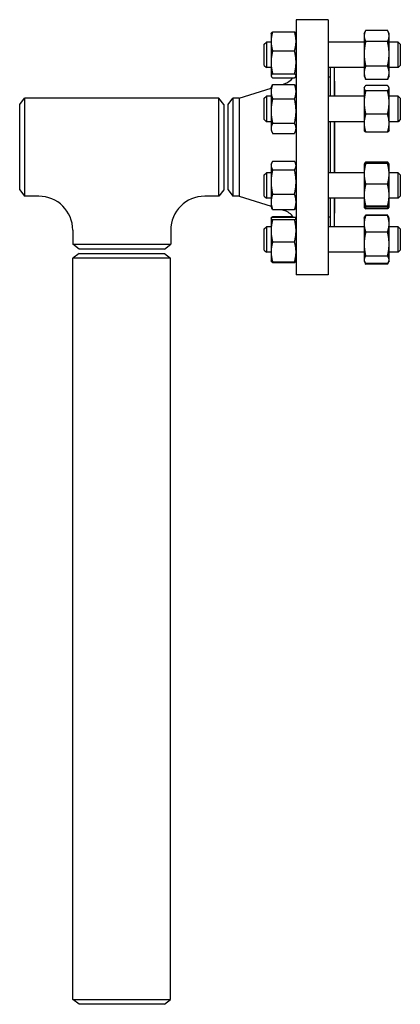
# Model space of a CAD drawing. Header units: inches. Extents: x 24 to 1128, y -69 to 748.
# Tile 488 of 656: x 596 to 607, y 395 to 424. Entities that reach past the tile are written whole.
import ezdxf

# ---------------------------------------------------------------- set-up
doc = ezdxf.new("R2010")
doc.units = ezdxf.units.IN
doc.header["$LTSCALE"] = 32
doc.header["$MEASUREMENT"] = 0
doc.layers.add('Visible (ANSI)', color=7, linetype='Continuous', lineweight=30)

msp = doc.modelspace()

# ---------------------------------------------------------------- linework, layer by layer
at = {"layer": 'Visible (ANSI)'}
for p, q in [((604.15563, 424.23367), (604.15563, 416.73367)), ((605.09563, 424.23367), (604.15563, 424.23367)), ((605.09563, 424.23367), (605.09563, 416.73367)), ((603.42163, 423.82488), (603.42561, 423.83341)), ((603.42163, 423.82488), (603.42163, 423.59672)), ((603.46672, 423.87549), (604.11055, 423.87549)), ((604.15563, 423.82488), (604.15165, 423.83341)), ((606.15763, 423.82488), (606.19369, 423.90219)), ((606.15763, 423.82488), (606.15763, 423.75607)), ((606.15763, 423.75607), (606.15763, 423.23109)), ((606.84655, 423.92066), (606.20272, 423.92066)), ((606.89163, 423.82488), (606.85558, 423.90219)), ((606.89163, 423.75607), (606.89163, 423.82488)), ((606.89163, 423.23109), (606.89163, 423.75607)), ((603.22063, 423.51238), (603.28313, 423.57488)), ((603.22063, 422.88738), (603.22063, 423.51238)), ((603.28313, 423.57488), (603.28313, 422.82488)), ((603.42163, 423.57488), (603.28313, 423.57488)), ((603.42163, 423.59672), (603.42163, 422.98015)), ((606.15763, 423.57488), (605.09563, 423.57488)), ((606.84655, 423.59148), (606.20272, 423.59148)), ((607.15813, 423.57488), (606.89163, 423.57488)), ((607.15813, 422.82488), (607.15813, 423.57488)), ((607.22063, 423.51238), (607.15813, 423.57488)), ((607.22063, 423.51238), (607.22063, 422.88738)), ((603.46672, 423.31795), (604.11055, 423.31795)), ((606.15763, 423.23109), (606.15763, 422.67489)), ((606.89163, 422.67489), (606.89163, 423.23109)), ((603.22063, 422.88738), (603.28313, 422.82488)), ((603.42163, 422.82488), (603.28313, 422.82488)), ((603.42163, 422.98015), (603.42163, 422.5833)), ((606.15763, 422.82488), (605.09563, 422.82488)), ((605.16063, 422.82488), (605.16063, 421.98376)), ((605.28063, 422.82488), (605.28063, 421.98376)), ((606.84655, 422.87069), (606.20272, 422.87069)), ((607.15813, 422.82488), (606.89163, 422.82488)), ((607.22063, 422.88738), (607.15813, 422.82488)), ((603.42163, 422.5833), (603.42163, 422.57488)), ((603.42163, 422.57488), (603.42561, 422.56634)), ((603.46672, 422.64234), (604.11055, 422.64234)), ((603.46672, 422.52426), (604.11055, 422.52426)), ((604.15563, 422.57488), (604.15165, 422.56634)), ((605.15563, 422.54367), (605.09563, 422.54367)), ((605.15563, 422.54367), (605.15563, 421.98376)), ((606.15763, 422.67489), (606.15763, 422.57488)), ((606.15763, 422.57488), (606.19369, 422.49756)), ((606.89163, 422.57488), (606.85558, 422.49756)), ((606.89163, 422.57488), (606.89163, 422.67489)), ((602.4823, 421.92367), (603.42163, 422.22119)), ((603.42163, 422.23376), (603.45026, 422.29515)), ((603.42163, 422.23376), (603.42163, 422.11705)), ((603.46672, 422.32702), (604.11055, 422.32702)), ((603.75578, 422.32702), (603.80661, 422.34312)), ((604.15563, 422.23376), (604.12701, 422.29515)), ((605.16063, 422.42367), (605.15563, 422.42367)), ((605.28563, 422.42367), (605.28063, 422.42367)), ((605.28563, 422.42367), (605.28563, 421.98376)), ((606.15763, 422.23376), (606.1643, 422.24805)), ((606.15763, 422.23376), (606.15763, 422.21979)), ((606.15763, 422.21979), (606.15763, 421.80047)), ((606.84655, 422.47909), (606.20272, 422.47909)), ((606.84655, 422.29566), (606.20272, 422.29566)), ((606.89163, 422.23376), (606.88497, 422.24805)), ((606.89163, 422.21979), (606.89163, 422.23376)), ((606.89163, 421.80047), (606.89163, 422.21979)), ((596.03063, 421.73617), (596.17451, 421.92367)), ((596.17451, 421.92367), (596.17451, 419.04367)), ((601.88676, 421.92367), (596.17451, 421.92367)), ((601.88676, 419.04367), (601.88676, 421.92367)), ((602.03063, 421.73617), (601.88676, 421.92367)), ((602.15563, 421.73617), (602.29951, 421.92367)), ((602.4823, 421.92367), (602.29951, 421.92367)), ((602.29951, 421.92367), (602.29951, 419.04367)), ((602.4823, 421.92367), (602.4823, 419.04367)), ((603.22063, 421.92126), (603.28313, 421.98376)), ((603.22063, 421.29626), (603.22063, 421.92126)), ((603.28313, 421.98376), (603.28313, 421.23376)), ((603.42163, 421.98376), (603.28313, 421.98376)), ((603.42163, 422.11705), (603.42163, 421.54795)), ((606.15763, 421.98376), (605.09563, 421.98376)), ((606.84655, 422.14392), (606.20272, 422.14392)), ((607.15813, 421.98376), (606.89163, 421.98376)), ((607.15813, 421.23376), (607.15813, 421.98376)), ((607.22063, 421.92126), (607.15813, 421.98376)), ((607.22063, 421.92126), (607.22063, 421.29626)), ((596.03063, 419.23117), (596.03063, 421.73617)), ((602.03063, 421.73617), (602.03063, 419.23117)), ((602.15563, 419.23117), (602.15563, 421.73617)), ((603.46672, 421.90708), (604.11055, 421.90708)), ((606.15763, 421.80047), (606.15763, 421.18944)), ((606.89163, 421.18944), (606.89163, 421.80047)), ((603.42163, 421.54795), (603.42163, 421.03966)), ((606.84655, 421.45702), (606.20272, 421.45702)), ((603.22063, 421.29626), (603.28313, 421.23376)), ((603.42163, 421.23376), (603.28313, 421.23376)), ((603.46672, 421.18882), (604.11055, 421.18882)), ((606.15763, 421.23376), (605.09563, 421.23376)), ((605.15563, 421.23376), (605.15563, 419.73358)), ((605.16063, 421.23376), (605.16063, 419.73358)), ((605.28063, 421.23376), (605.28063, 419.73358)), ((605.28563, 421.23376), (605.28563, 419.73358)), ((606.15763, 421.18944), (606.15763, 420.98376)), ((607.15813, 421.23376), (606.89163, 421.23376)), ((606.89163, 420.98376), (606.89163, 421.18944)), ((607.22063, 421.29626), (607.15813, 421.23376)), ((603.42163, 421.03966), (603.42163, 420.98376)), ((603.42163, 420.98376), (603.45026, 420.92237)), ((603.46672, 420.89049), (604.11055, 420.89049)), ((604.15563, 420.98376), (604.12701, 420.92237)), ((606.15763, 420.98376), (606.1643, 420.96947)), ((606.84655, 420.92186), (606.20272, 420.92186)), ((606.89163, 420.98376), (606.88497, 420.96947)), ((603.42163, 419.98358), (603.44151, 420.0262)), ((603.42163, 419.98358), (603.42163, 419.94368)), ((603.42163, 419.94368), (603.42163, 419.46084)), ((603.46672, 420.07054), (604.11055, 420.07054)), ((604.15563, 419.98358), (604.13576, 420.0262)), ((606.15763, 419.98358), (606.158, 419.98436)), ((606.15763, 419.98358), (606.15763, 419.69772)), ((606.158, 419.98436), (606.1643, 419.99787)), ((606.84655, 420.04548), (606.20272, 420.04548)), ((606.84655, 420.00082), (606.20272, 420.00082)), ((606.89127, 419.98436), (606.88497, 419.99787)), ((606.89163, 419.98358), (606.89127, 419.98436)), ((606.89163, 419.69772), (606.89163, 419.98358)), ((603.22063, 419.67108), (603.28313, 419.73358)), ((603.22063, 419.04608), (603.22063, 419.67108)), ((603.28313, 419.73358), (603.28313, 418.98358)), ((603.42163, 419.73358), (603.28313, 419.73358)), ((603.46672, 419.81682), (604.11055, 419.81682)), ((606.15763, 419.73358), (605.09563, 419.73358)), ((606.15763, 419.69772), (606.15763, 419.0735)), ((607.15813, 419.73358), (606.89163, 419.73358)), ((606.89163, 419.0735), (606.89163, 419.69772)), ((607.15813, 418.98358), (607.15813, 419.73358)), ((607.22063, 419.67108), (607.15813, 419.73358)), ((607.22063, 419.67108), (607.22063, 419.04608)), ((603.42163, 419.46084), (603.42163, 418.87574)), ((606.84655, 419.39462), (606.20272, 419.39462)), ((596.03063, 419.23117), (596.17451, 419.04367)), ((596.59063, 419.04367), (596.17451, 419.04367)), ((601.88676, 419.04367), (601.47063, 419.04367)), ((602.03063, 419.23117), (601.88676, 419.04367)), ((602.15563, 419.23117), (602.29951, 419.04367)), ((602.4823, 419.04367), (602.29951, 419.04367)), ((602.4823, 419.04367), (603.42163, 418.74615)), ((603.22063, 419.04608), (603.28313, 418.98358)), ((603.46672, 419.10486), (604.11055, 419.10486)), ((606.15763, 419.0735), (606.15763, 418.73436)), ((606.89163, 418.73436), (606.89163, 419.0735)), ((607.22063, 419.04608), (607.15813, 418.98358)), ((603.42163, 418.98358), (603.28313, 418.98358)), ((603.42163, 418.87574), (603.42163, 418.73358)), ((603.42163, 418.73358), (603.44151, 418.69096)), ((604.15563, 418.73358), (604.13576, 418.69096)), ((606.15763, 418.98358), (605.09563, 418.98358)), ((605.15563, 418.98358), (605.15563, 418.42367)), ((605.16063, 418.98358), (605.16063, 418.14246)), ((605.28063, 418.98358), (605.28063, 418.14246)), ((605.28563, 418.98358), (605.28563, 418.54367)), ((606.15763, 418.73436), (606.15763, 418.73358)), ((606.15763, 418.73358), (606.158, 418.7328)), ((606.158, 418.7328), (606.1643, 418.71929)), ((606.84655, 418.75238), (606.20272, 418.75238)), ((606.89127, 418.7328), (606.88497, 418.71929)), ((606.89163, 418.73358), (606.89127, 418.7328)), ((607.15813, 418.98358), (606.89163, 418.98358)), ((606.89163, 418.73358), (606.89163, 418.73436)), ((603.46672, 418.64662), (604.11055, 418.64662)), ((603.46672, 418.44308), (604.05895, 418.44308)), ((603.73588, 418.64662), (603.80661, 418.62422)), ((605.16063, 418.54367), (605.15563, 418.54367)), ((605.28563, 418.54367), (605.28063, 418.54367)), ((606.17239, 418.42412), (606.19369, 418.46978)), ((606.84655, 418.71634), (606.20272, 418.71634)), ((606.84655, 418.67168), (606.20272, 418.67168)), ((606.84655, 418.48825), (606.20272, 418.48825)), ((606.84655, 418.47302), (606.20272, 418.47302)), ((606.87687, 418.42412), (606.85558, 418.46978)), ((603.42163, 418.39246), (603.42302, 418.39544)), ((603.42163, 418.39246), (603.42163, 418.3895)), ((603.42163, 418.3895), (603.42163, 418.02582)), ((603.42302, 418.39544), (603.42561, 418.401)), ((603.46672, 418.42461), (604.11055, 418.42461)), ((603.46672, 418.35439), (604.11055, 418.35439)), ((604.15563, 418.39246), (604.15424, 418.39544)), ((605.15563, 418.42367), (605.09563, 418.42367)), ((606.15763, 418.39246), (606.17239, 418.42412)), ((606.15763, 418.39246), (606.15763, 418.23092)), ((606.15763, 418.23092), (606.15763, 417.63605)), ((606.89163, 418.39246), (606.87687, 418.42412)), ((606.89163, 418.23092), (606.89163, 418.39246)), ((606.89163, 417.63605), (606.89163, 418.23092)), ((597.59063, 418.04367), (597.59063, 417.62754)), ((600.47063, 418.04367), (600.47063, 417.62754)), ((603.22063, 418.07996), (603.28313, 418.14246)), ((603.22063, 417.45496), (603.22063, 418.07996)), ((603.28313, 418.14246), (603.28313, 417.39246)), ((603.42163, 418.14246), (603.28313, 418.14246)), ((603.42163, 418.02582), (603.42163, 417.40379)), ((606.15763, 418.14246), (605.09563, 418.14246)), ((606.84655, 417.98883), (606.20272, 417.98883)), ((607.15813, 418.14246), (606.89163, 418.14246)), ((607.15813, 417.39246), (607.15813, 418.14246)), ((607.22063, 418.07996), (607.15813, 418.14246)), ((607.22063, 418.07996), (607.22063, 417.45496)), ((597.59063, 417.62754), (600.47063, 417.62754)), ((597.77813, 417.48367), (597.59063, 417.62754)), ((600.28313, 417.48367), (600.47063, 417.62754)), ((603.46672, 417.69725), (604.11055, 417.69725)), ((606.15763, 417.63605), (606.15763, 417.17259)), ((606.89163, 417.17259), (606.89163, 417.63605)), ((597.77613, 417.35867), (597.59313, 417.21825)), ((597.77613, 417.35867), (600.28513, 417.35867)), ((600.28313, 417.48367), (597.77813, 417.48367)), ((600.28513, 417.35867), (600.46813, 417.21825)), ((603.22063, 417.45496), (603.28313, 417.39246)), ((603.42163, 417.39246), (603.28313, 417.39246)), ((603.42163, 417.40379), (603.42163, 417.14246)), ((606.15763, 417.39246), (605.09563, 417.39246)), ((606.84655, 417.28327), (606.20272, 417.28327)), ((607.15813, 417.39246), (606.89163, 417.39246)), ((607.22063, 417.45496), (607.15813, 417.39246)), ((600.46813, 417.21825), (597.59313, 417.21825)), ((597.59313, 395.41659), (597.59313, 417.21825)), ((600.46813, 395.41659), (600.46813, 417.21825)), ((603.42163, 417.14246), (603.42302, 417.13948)), ((603.42302, 417.13948), (603.42561, 417.13393)), ((603.46672, 417.11032), (604.11055, 417.11032)), ((603.46672, 417.09185), (604.11055, 417.09185)), ((604.15424, 417.13948), (604.15165, 417.13393)), ((604.15563, 417.14246), (604.15424, 417.13948)), ((606.15763, 417.17259), (606.15763, 417.14246)), ((606.15763, 417.14246), (606.17239, 417.11081)), ((606.17239, 417.11081), (606.19369, 417.06515)), ((606.84655, 417.06191), (606.20272, 417.06191)), ((606.84655, 417.04668), (606.20272, 417.04668)), ((606.87687, 417.11081), (606.85558, 417.06515)), ((606.89163, 417.14246), (606.87687, 417.11081)), ((606.89163, 417.14246), (606.89163, 417.17259)), ((605.09563, 416.73367), (604.15563, 416.73367)), ((597.59313, 395.41659), (600.46813, 395.41659)), ((597.77613, 395.27617), (597.59313, 395.41659)), ((600.28513, 395.27617), (597.77613, 395.27617)), ((600.28513, 395.27617), (600.46813, 395.41659))]:
    msp.add_line(p, q, dxfattribs=at)
for centre, radius, start, end in [((603.65563, 422.81978), 0.5, 287.574716, 323.768383), ((596.59063, 418.04367), 1, 0, 90), ((601.47063, 418.04367), 1, 90, 180), ((603.65563, 418.14756), 0.5, 33.648781, 72.425284)]:
    msp.add_arc(centre, radius, start, end, dxfattribs=at)
for points, weights in [([(603.46672, 423.87549), (603.42163, 423.7261), (603.42163, 423.59672)], [1, 1.0379548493, 1]), ([(603.42561, 423.83341), (603.43479, 423.85308), (603.46672, 423.87549)], [1.01592605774, 1.02658709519, 1]), ([(604.11055, 423.87549), (604.14248, 423.85308), (604.15165, 423.83341)], [1, 1.02658709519, 1.01592605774]), ([(604.15563, 423.59672), (604.15563, 423.7261), (604.11055, 423.87549)], [1, 1.0379548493, 1]), ([(606.20272, 423.92066), (606.15763, 423.83246), (606.15763, 423.75607)], [1, 1.0379548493, 1]), ([(606.15763, 423.75607), (606.15763, 423.67968), (606.20272, 423.59148)], [1, 1.0379548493, 1]), ([(606.89163, 423.75607), (606.89163, 423.83246), (606.84655, 423.92066)], [1, 1.0379548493, 1]), ([(606.84655, 423.59148), (606.89163, 423.67968), (606.89163, 423.75607)], [1, 1.0379548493, 1]), ([(603.42163, 423.59672), (603.42163, 423.46735), (603.46672, 423.31795)], [1, 1.0379548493, 1]), ([(604.11055, 423.31795), (604.15563, 423.46735), (604.15563, 423.59672)], [1, 1.0379548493, 1]), ([(606.20272, 423.59148), (606.15763, 423.39834), (606.15763, 423.23109)], [1, 1.0379548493, 1]), ([(606.89163, 423.23109), (606.89163, 423.39834), (606.84655, 423.59148)], [1, 1.0379548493, 1]), ([(603.46672, 423.31795), (603.42163, 423.13692), (603.42163, 422.98015)], [1, 1.0379548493, 1]), ([(604.15563, 422.98015), (604.15563, 423.13692), (604.11055, 423.31795)], [1, 1.0379548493, 1]), ([(606.15763, 423.23109), (606.15763, 423.06383), (606.20272, 422.87069)], [1, 1.0379548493, 1]), ([(606.84655, 422.87069), (606.89163, 423.06383), (606.89163, 423.23109)], [1, 1.0379548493, 1]), ([(603.42163, 422.98015), (603.42163, 422.82337), (603.46672, 422.64234)], [1, 1.0379548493, 1]), ([(604.11055, 422.64234), (604.15563, 422.82337), (604.15563, 422.98015)], [1, 1.0379548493, 1]), ([(606.20272, 422.87069), (606.15763, 422.76576), (606.15763, 422.67489)], [1, 1.0379548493, 1]), ([(606.89163, 422.67489), (606.89163, 422.76576), (606.84655, 422.87069)], [1, 1.0379548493, 1]), ([(603.46672, 422.64234), (603.42163, 422.6107), (603.42163, 422.5833)], [1, 1.0379548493, 1]), ([(603.42163, 422.5833), (603.42163, 422.5559), (603.46672, 422.52426)], [1, 1.0379548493, 1]), ([(604.15563, 422.5833), (604.15563, 422.6107), (604.11055, 422.64234)], [1, 1.0379548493, 1]), ([(604.11055, 422.52426), (604.15563, 422.5559), (604.15563, 422.5833)], [1, 1.0379548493, 1]), ([(606.15763, 422.67489), (606.15763, 422.58402), (606.20272, 422.47909)], [1, 1.0379548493, 1]), ([(606.20272, 422.47909), (606.19793, 422.48845), (606.19369, 422.49756)], [1, 1.00389611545, 1.00699234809]), ([(606.84655, 422.47909), (606.89163, 422.58402), (606.89163, 422.67489)], [1, 1.0379548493, 1]), ([(606.85558, 422.49756), (606.85133, 422.48845), (606.84655, 422.47909)], [1.00699234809, 1.00389611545, 1]), ([(603.46672, 422.32702), (603.42163, 422.2145), (603.42163, 422.11705)], [1, 1.0379548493, 1]), ([(603.45026, 422.29515), (603.4575, 422.31069), (603.46672, 422.32702)], [1.01207191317, 1.00752976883, 1]), ([(604.11055, 422.32702), (604.11976, 422.31069), (604.12701, 422.29515)], [1, 1.00752976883, 1.01207191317]), ([(604.15563, 422.11705), (604.15563, 422.2145), (604.11055, 422.32702)], [1, 1.0379548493, 1]), ([(606.20272, 422.29566), (606.15763, 422.255), (606.15763, 422.21979)], [1, 1.0379548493, 1]), ([(606.15763, 422.21979), (606.15763, 422.18457), (606.20272, 422.14392)], [1, 1.0379548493, 1]), ([(606.89163, 422.21979), (606.89163, 422.255), (606.84655, 422.29566)], [1, 1.0379548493, 1]), ([(606.84655, 422.14392), (606.89163, 422.18457), (606.89163, 422.21979)], [1, 1.0379548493, 1]), ([(603.42163, 422.11705), (603.42163, 422.01961), (603.46672, 421.90708)], [1, 1.0379548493, 1]), ([(604.11055, 421.90708), (604.15563, 422.01961), (604.15563, 422.11705)], [1, 1.0379548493, 1]), ([(606.20272, 422.14392), (606.15763, 421.95986), (606.15763, 421.80047)], [1, 1.0379548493, 1]), ([(606.89163, 421.80047), (606.89163, 421.95986), (606.84655, 422.14392)], [1, 1.0379548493, 1]), ([(603.46672, 421.90708), (603.42163, 421.71463), (603.42163, 421.54795)], [1, 1.0379548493, 1]), ([(604.15563, 421.54795), (604.15563, 421.71463), (604.11055, 421.90708)], [1, 1.0379548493, 1]), ([(606.15763, 421.80047), (606.15763, 421.64107), (606.20272, 421.45702)], [1, 1.0379548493, 1]), ([(606.84655, 421.45702), (606.89163, 421.64107), (606.89163, 421.80047)], [1, 1.0379548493, 1]), ([(603.42163, 421.54795), (603.42163, 421.38128), (603.46672, 421.18882)], [1, 1.0379548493, 1]), ([(604.11055, 421.18882), (604.15563, 421.38128), (604.15563, 421.54795)], [1, 1.0379548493, 1]), ([(606.20272, 421.45702), (606.15763, 421.31362), (606.15763, 421.18944)], [1, 1.0379548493, 1]), ([(606.89163, 421.18944), (606.89163, 421.31362), (606.84655, 421.45702)], [1, 1.0379548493, 1]), ([(603.46672, 421.18882), (603.42163, 421.10888), (603.42163, 421.03966)], [1, 1.0379548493, 1]), ([(604.15563, 421.03966), (604.15563, 421.10888), (604.11055, 421.18882)], [1, 1.0379548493, 1]), ([(606.15763, 421.18944), (606.15763, 421.06525), (606.20272, 420.92186)], [1, 1.0379548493, 1]), ([(606.84655, 420.92186), (606.89163, 421.06525), (606.89163, 421.18944)], [1, 1.0379548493, 1]), ([(603.42163, 421.03966), (603.42163, 420.97043), (603.46672, 420.89049)], [1, 1.0379548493, 1]), ([(604.11055, 420.89049), (604.15563, 420.97043), (604.15563, 421.03966)], [1, 1.0379548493, 1]), ([(606.20272, 420.92186), (606.17473, 420.9471), (606.1643, 420.96947)], [1, 1.02323189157, 1.01802363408]), ([(606.88497, 420.96947), (606.87454, 420.9471), (606.84655, 420.92186)], [1.01802363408, 1.02323189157, 1]), ([(603.46672, 420.07054), (603.42163, 420.00256), (603.42163, 419.94368)], [1, 1.0379548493, 1]), ([(603.42163, 419.94368), (603.42163, 419.88481), (603.46672, 419.81682)], [1, 1.0379548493, 1]), ([(604.15563, 419.94368), (604.15563, 420.00256), (604.11055, 420.07054)], [1, 1.0379548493, 1]), ([(604.11055, 419.81682), (604.15563, 419.88481), (604.15563, 419.94368)], [1, 1.0379548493, 1]), ([(606.20272, 420.00082), (606.15763, 419.83839), (606.15763, 419.69772)], [1, 1.0379548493, 1]), ([(606.158, 419.98436), (606.16156, 419.992), (606.20272, 420.00082)], [1.00622561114, 1.03453366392, 1]), ([(606.20272, 420.04548), (606.16805, 420.01422), (606.16015, 419.98691)], [1, 1.02892942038, 1.01375847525]), ([(606.88912, 419.98691), (606.88121, 420.01422), (606.84655, 420.04548)], [1.01375847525, 1.02892942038, 1]), ([(606.89163, 419.69772), (606.89163, 419.83839), (606.84655, 420.00082)], [1, 1.0379548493, 1]), ([(606.84655, 420.00082), (606.8877, 419.992), (606.89127, 419.98436)], [1, 1.03453366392, 1.00622561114]), ([(603.46672, 419.81682), (603.42163, 419.62605), (603.42163, 419.46084)], [1, 1.0379548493, 1]), ([(604.15563, 419.46084), (604.15563, 419.62605), (604.11055, 419.81682)], [1, 1.0379548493, 1]), ([(606.15763, 419.69772), (606.15763, 419.55705), (606.20272, 419.39462)], [1, 1.0379548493, 1]), ([(606.84655, 419.39462), (606.89163, 419.55705), (606.89163, 419.69772)], [1, 1.0379548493, 1]), ([(603.42163, 419.46084), (603.42163, 419.29563), (603.46672, 419.10486)], [1, 1.0379548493, 1]), ([(604.11055, 419.10486), (604.15563, 419.29563), (604.15563, 419.46084)], [1, 1.0379548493, 1]), ([(606.20272, 419.39462), (606.15763, 419.22253), (606.15763, 419.0735)], [1, 1.0379548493, 1]), ([(606.89163, 419.0735), (606.89163, 419.22253), (606.84655, 419.39462)], [1, 1.0379548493, 1]), ([(603.46672, 419.10486), (603.42163, 418.98207), (603.42163, 418.87574)], [1, 1.0379548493, 1]), ([(604.15563, 418.87574), (604.15563, 418.98207), (604.11055, 419.10486)], [1, 1.0379548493, 1]), ([(606.15763, 419.0735), (606.15763, 418.92447), (606.20272, 418.75238)], [1, 1.0379548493, 1]), ([(606.84655, 418.75238), (606.89163, 418.92447), (606.89163, 419.0735)], [1, 1.0379548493, 1]), ([(603.42163, 418.87574), (603.42163, 418.7694), (603.46672, 418.64662)], [1, 1.0379548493, 1]), ([(604.11055, 418.64662), (604.15563, 418.7694), (604.15563, 418.87574)], [1, 1.0379548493, 1]), ([(606.20272, 418.75238), (606.15763, 418.74272), (606.15763, 418.73436)], [1, 1.0379548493, 1]), ([(606.15763, 418.73436), (606.15763, 418.726), (606.20272, 418.71634)], [1, 1.0379548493, 1]), ([(606.89163, 418.73436), (606.89163, 418.74272), (606.84655, 418.75238)], [1, 1.0379548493, 1]), ([(606.84655, 418.71634), (606.89163, 418.726), (606.89163, 418.73436)], [1, 1.0379548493, 1]), ([(603.42561, 418.401), (603.43479, 418.42067), (603.46672, 418.44308)], [1.01592605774, 1.02658709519, 1]), ([(603.46672, 418.64662), (603.45144, 418.66965), (603.44151, 418.69096)], [1, 1.01254508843, 1.01679720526]), ([(603.46672, 418.44308), (603.4635, 418.43241), (603.46052, 418.42194)], [1, 1.00261774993, 1.00487440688]), ([(604.13576, 418.69096), (604.12582, 418.66965), (604.11055, 418.64662)], [1.01679720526, 1.01254508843, 1]), ([(606.20272, 418.47302), (606.15763, 418.34328), (606.15763, 418.23092)], [1, 1.0379548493, 1]), ([(606.20272, 418.67168), (606.17473, 418.69693), (606.1643, 418.71929)], [1, 1.02323189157, 1.01802363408]), ([(606.17239, 418.42412), (606.18326, 418.44741), (606.20272, 418.47302)], [1.01852218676, 1.01603816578, 1]), ([(606.20272, 418.48825), (606.19045, 418.46425), (606.18165, 418.44174)], [1, 1.01005189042, 1.01477953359]), ([(606.18872, 418.71957), (606.19503, 418.69613), (606.20272, 418.67168)], [1.01047429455, 1.00627437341, 1]), ([(606.84655, 418.67168), (606.85423, 418.69613), (606.86055, 418.71957)], [1, 1.00627437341, 1.01047429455]), ([(606.88497, 418.71929), (606.87454, 418.69693), (606.84655, 418.67168)], [1.01802363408, 1.02323189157, 1]), ([(606.86762, 418.44174), (606.85882, 418.46425), (606.84655, 418.48825)], [1.01477953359, 1.01005189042, 1]), ([(606.89163, 418.23092), (606.89163, 418.34328), (606.84655, 418.47302)], [1, 1.0379548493, 1]), ([(606.84655, 418.47302), (606.86601, 418.44741), (606.87687, 418.42412)], [1, 1.01603816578, 1.01852218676]), ([(603.46672, 418.42461), (603.42163, 418.40579), (603.42163, 418.3895)], [1, 1.0379548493, 1]), ([(603.42163, 418.3895), (603.42163, 418.37321), (603.46672, 418.35439)], [1, 1.0379548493, 1]), ([(603.46672, 418.35439), (603.42163, 418.17831), (603.42163, 418.02582)], [1, 1.0379548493, 1]), ([(604.15563, 418.3895), (604.15563, 418.40579), (604.11055, 418.42461)], [1, 1.0379548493, 1]), ([(604.11055, 418.35439), (604.15563, 418.37321), (604.15563, 418.3895)], [1, 1.0379548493, 1]), ([(604.15563, 418.02582), (604.15563, 418.17831), (604.11055, 418.35439)], [1, 1.0379548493, 1]), ([(606.15763, 418.23092), (606.15763, 418.11857), (606.20272, 417.98883)], [1, 1.0379548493, 1]), ([(606.84655, 417.98883), (606.89163, 418.11857), (606.89163, 418.23092)], [1, 1.0379548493, 1]), ([(603.42163, 418.02582), (603.42163, 417.87333), (603.46672, 417.69725)], [1, 1.0379548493, 1]), ([(604.11055, 417.69725), (604.15563, 417.87333), (604.15563, 418.02582)], [1, 1.0379548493, 1]), ([(606.20272, 417.98883), (606.15763, 417.79977), (606.15763, 417.63605)], [1, 1.0379548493, 1]), ([(606.89163, 417.63605), (606.89163, 417.79977), (606.84655, 417.98883)], [1, 1.0379548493, 1]), ([(603.46672, 417.69725), (603.42163, 417.53998), (603.42163, 417.40379)], [1, 1.0379548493, 1]), ([(604.15563, 417.40379), (604.15563, 417.53998), (604.11055, 417.69725)], [1, 1.0379548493, 1]), ([(606.15763, 417.63605), (606.15763, 417.47233), (606.20272, 417.28327)], [1, 1.0379548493, 1]), ([(606.84655, 417.28327), (606.89163, 417.47233), (606.89163, 417.63605)], [1, 1.0379548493, 1]), ([(603.42163, 417.40379), (603.42163, 417.26759), (603.46672, 417.11032)], [1, 1.0379548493, 1]), ([(604.11055, 417.11032), (604.15563, 417.26759), (604.15563, 417.40379)], [1, 1.0379548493, 1]), ([(606.20272, 417.28327), (606.15763, 417.22396), (606.15763, 417.17259)], [1, 1.0379548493, 1]), ([(606.89163, 417.17259), (606.89163, 417.22396), (606.84655, 417.28327)], [1, 1.0379548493, 1]), ([(603.46672, 417.11032), (603.42935, 417.12592), (603.42302, 417.13948)], [1, 1.0312558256, 1.01103329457]), ([(603.42415, 417.13742), (603.43205, 417.11617), (603.46672, 417.09185)], [1.01375847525, 1.02892942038, 1]), ([(604.15424, 417.13948), (604.14792, 417.12592), (604.11055, 417.11032)], [1.01103329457, 1.0312558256, 1]), ([(604.11055, 417.09185), (604.14521, 417.11617), (604.15312, 417.13742)], [1, 1.02892942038, 1.01375847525]), ([(606.15763, 417.17259), (606.15763, 417.12122), (606.20272, 417.06191)], [1, 1.0379548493, 1]), ([(606.18872, 417.08172), (606.19503, 417.06457), (606.20272, 417.04668)], [1.01047429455, 1.00627437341, 1]), ([(606.20272, 417.04668), (606.19793, 417.05604), (606.19369, 417.06515)], [1, 1.00389611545, 1.00699234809]), ([(606.84655, 417.06191), (606.89163, 417.12122), (606.89163, 417.17259)], [1, 1.0379548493, 1]), ([(606.84655, 417.04668), (606.85423, 417.06457), (606.86055, 417.08172)], [1, 1.00627437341, 1.01047429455]), ([(606.85558, 417.06515), (606.85133, 417.05604), (606.84655, 417.04668)], [1.00699234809, 1.00389611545, 1])]:
    msp.add_rational_spline(points, weights, degree=2, dxfattribs=at)

doc.saveas('drawing.dxf')
